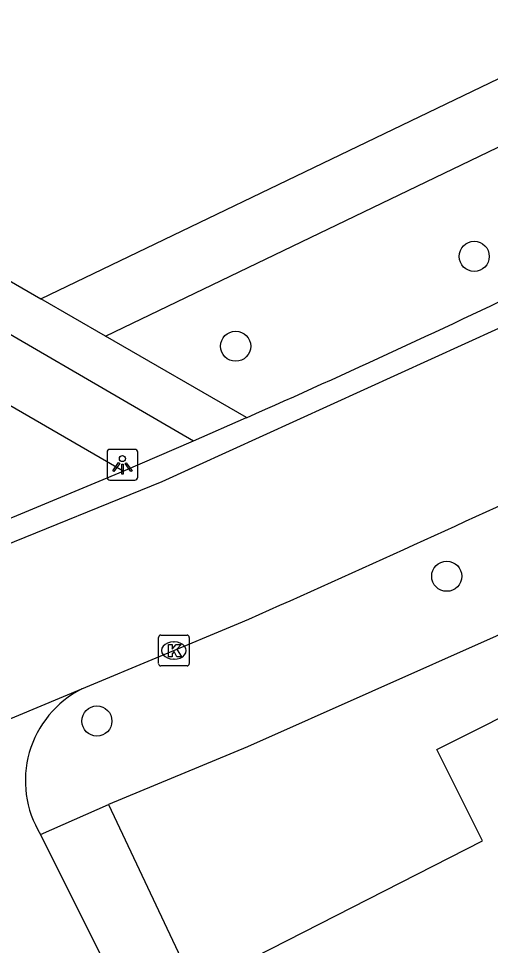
# Model space of a CAD drawing. Extents: x 157793 to 159380, y 380882 to 382313.
# Drawn here: x 158504.35 to 158519.69, y 381691.68 to 381721.78 of the extents above; entities that cross this region are included whole.
import ezdxf

# ---------------------------------------------------------------- set-up
doc = ezdxf.new("R2010")
doc.units = 0
for name, color, linetype in [('IMGEO_Boom', 7, 'Continuous'), ('IMGEO_Groenvoorziening', 7, 'Continuous'), ('IMGEO_Kolk', 7, 'Continuous'), ('IMGEO_Lichtpunt', 7, 'Continuous'), ('IMGEO_Pand', 7, 'Continuous'), ('IMGEO_Rijbaan_lokaal_open', 7, 'Continuous'), ('IMGEO_Voetpad_halfverhard', 7, 'Continuous'), ('IMGEO_Voetpad_open', 7, 'Continuous')]:
    doc.layers.add(name, color=color, linetype=linetype)

msp = doc.modelspace()

# ---------------------------------------------------------------- linework, layer by layer
at = {"layer": 'IMGEO_Boom'}
for centre in [(158519.158, 381714.059), (158511.407, 381711.142), (158518.265, 381703.672), (158506.899, 381698.971)]:
    msp.add_circle(centre, 0.489, dxfattribs=at)
at = {"layer": 'IMGEO_Groenvoorziening'}
for points in [[(158505.082, 381712.679), (158530.827, 381725.074)], [(158507.179, 381711.468), (158531.774, 381723.31)], [(158507.752, 381707.087), (158494.118, 381714.974)]]:
    msp.add_lwpolyline(points, dxfattribs=at)
at = {"layer": 'IMGEO_Kolk'}
for p, q in [((158508.975, 381701.76), (158509.827, 381701.76)), ((158508.9, 381700.834), (158508.9, 381701.686)), ((158509.388, 381701.54), (158509.413, 381701.54)), ((158509.901, 381701.686), (158509.901, 381700.834)), ((158509.411, 381700.98), (158509.386, 381700.98)), ((158509.827, 381700.76), (158508.975, 381700.76))]:
    msp.add_line(p, q, dxfattribs=at)
for points in [[(158508.975, 381701.76), (158509.827, 381701.76)], [(158508.9, 381700.834), (158508.9, 381701.686)], [(158509.221, 381701.46), (158509.344, 381701.46), (158509.344, 381701.309), (158509.474, 381701.46), (158509.638, 381701.46), (158509.492, 381701.309), (158509.645, 381701.06), (158509.493, 381701.06), (158509.408, 381701.224), (158509.344, 381701.157), (158509.344, 381701.06), (158509.221, 381701.06), (158509.221, 381701.46)], [(158509.901, 381701.686), (158509.901, 381700.834)], [(158509.827, 381700.76), (158508.975, 381700.76)]]:
    msp.add_lwpolyline(points, dxfattribs=at)
for centre, start, end in [((158508.977, 381701.684), 91.552, 178.448), ((158508.977, 381701.684), 91.552, 178.448), ((158509.825, 381701.684), 1.552, 88.448), ((158509.825, 381701.684), 1.552, 88.448), ((158508.977, 381700.836), 181.552, 268.448), ((158508.977, 381700.836), 181.552, 268.448), ((158509.825, 381700.836), 271.552, 358.448), ((158509.825, 381700.836), 271.552, 358.448)]:
    msp.add_arc(centre, 0.0765, start, end, dxfattribs=at)
for centre, major_axis, ratio, start_param, end_param in [((158509.387, 381701.26), (-0.387, 0.002), 0.722429, 4.712389, 7.853982), ((158509.412, 381701.26), (-0.39, 0.002), 0.717154, 1.570796, 4.712389)]:
    msp.add_ellipse(centre, major_axis=major_axis, ratio=ratio, start_param=start_param, end_param=end_param, dxfattribs=at)
at = {"layer": 'IMGEO_Lichtpunt'}
for p, q in [((158508.131, 381707.792), (158507.323, 381707.792)), ((158508.131, 381707.792), (158507.323, 381707.792)), ((158507.229, 381707.697), (158507.229, 381706.89)), ((158507.229, 381707.697), (158507.229, 381706.89)), ((158508.225, 381706.89), (158508.225, 381707.697)), ((158508.225, 381706.89), (158508.225, 381707.697)), ((158507.323, 381706.796), (158508.131, 381706.796)), ((158507.323, 381706.796), (158508.131, 381706.796))]:
    msp.add_line(p, q, dxfattribs=at)
for points in [[(158507.603, 381707.361), (158507.642, 381707.333), (158507.454, 381707.071), (158507.416, 381707.098), (158507.603, 381707.361)], [(158507.705, 381707.313), (158507.752, 381707.313), (158507.752, 381706.991), (158507.705, 381706.991), (158507.705, 381707.313)], [(158507.815, 381707.333), (158507.853, 381707.36), (158508.04, 381707.098), (158508.001, 381707.07), (158507.815, 381707.333)]]:
    msp.add_lwpolyline(points, dxfattribs=at)
msp.add_circle((158507.728, 381707.495), 0.0994, dxfattribs=at)
for centre, start, end in [((158507.323, 381707.697), 90, 180), ((158507.323, 381707.697), 90, 180), ((158508.131, 381707.697), 0, 90), ((158508.131, 381707.697), 0, 90), ((158507.323, 381706.89), 180, 270), ((158507.323, 381706.89), 180, 270), ((158508.131, 381706.89), 270, 0), ((158508.131, 381706.89), 270, 360)]:
    msp.add_arc(centre, 0.0946, start, end, dxfattribs=at)
at = {"layer": 'IMGEO_Pand'}
msp.add_lwpolyline([(158510.958, 381690.76), (158519.429, 381695.079), (158517.943, 381698.042), (158525.155, 381701.66), (158528.057, 381695.876)], dxfattribs=at)
at = {"layer": 'IMGEO_Rijbaan_lokaal_open'}
for points in [[(158529.584, 381716.344), (158519.948, 381711.717), (158509.006, 381706.741), (158503.505, 381704.507)], [(158506.411, 381700.014), (158511.495, 381702.133)], [(158498.937, 381696.899), (158506.411, 381700.014)], [(158518.97, 381667.518), (158505.066, 381695.292)]]:
    msp.add_lwpolyline(points, dxfattribs=at)
for centre, radius, start, end in [((158268.729, 382251.145), 600.291, 293.854363, 296.101498), ((158507.915, 381697.033), 3.339, 116.7751, 211.4271)]:
    msp.add_arc(centre, radius, start, end, dxfattribs=at)
at = {"layer": 'IMGEO_Voetpad_halfverhard'}
for points in [[(158496.596, 381717.965), (158497.055, 381717.316), (158500, 381715.615), (158505.082, 381712.679)], [(158501.352, 381713.11), (158510.042, 381708.071)], [(158507.179, 381711.468), (158505.082, 381712.679)], [(158511.759, 381708.822), (158507.179, 381711.468)]]:
    msp.add_lwpolyline(points, dxfattribs=at)
at = {"layer": 'IMGEO_Voetpad_open'}
for points in [[(158561.886, 381723.495), (158554.489, 381719.45), (158554.124, 381719.066), (158549.014, 381716.233), (158540.723, 381711.791), (158536.952, 381709.911), (158519.868, 381701.725), (158511.79, 381698.13), (158507.274, 381696.265)], [(158510.042, 381708.071), (158511.759, 381708.822)], [(158507.752, 381707.087), (158510.042, 381708.071)], [(158503.505, 381704.507), (158503.236, 381705.219), (158504.173, 381705.593), (158507.752, 381707.087)], [(158505.066, 381695.292), (158507.274, 381696.265)], [(158507.274, 381696.265), (158510.085, 381690.321), (158510.958, 381690.76)]]:
    msp.add_lwpolyline(points, dxfattribs=at)
msp.add_arc((158385.874, 381994.036), 311.76, 293.81516, 295.79023, dxfattribs=at)

doc.saveas('drawing.dxf')
